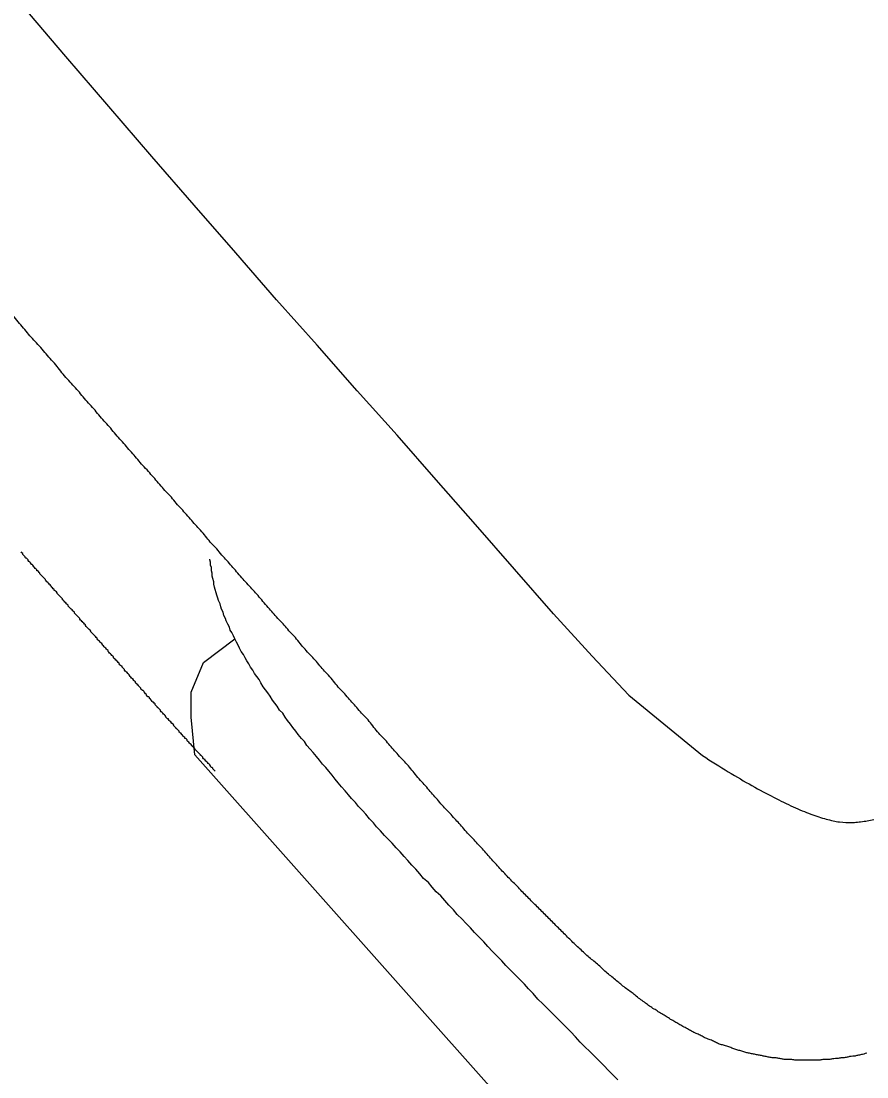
# Model space of a CAD drawing. Extents: x 6707406 to 6714471, y 1868570 to 1872341.
# Drawn here: x 6714232.56 to 6714257.36, y 1870365.23 to 1870396.2 of the extents above; entities that cross this region are included whole.
import ezdxf

# ---------------------------------------------------------------- set-up
doc = ezdxf.new("R2010")
doc.units = 0
doc.layers.add('Nongeo Data(60)', color=7, linetype='Continuous')

msp = doc.modelspace()

# ---------------------------------------------------------------- linework, layer by layer
at = {"layer": 'Nongeo Data(60)'}
for p, q in [((6714237.908, 1870377.392), (6714238.827, 1870378.081)), ((6714237.541, 1870376.519), (6714237.908, 1870377.392)), ((6714237.541, 1870376.519), (6714237.541, 1870376.519)), ((6714237.541, 1870375.784), (6714237.541, 1870376.519)), ((6714250.379, 1870376.427), (6714252.538, 1870374.659)), ((6714237.656, 1870374.682), (6714237.541, 1870375.784)), ((6714262.114, 1870347.169), (6714237.656, 1870374.682))]:
    msp.add_line(p, q, dxfattribs=at)
for points in [[(6714250.379, 1870376.427), (6714249.3, 1870377.576), (6714248.174, 1870378.816), (6714247.026, 1870380.125), (6714245.878, 1870381.434), (6714244.729, 1870382.743), (6714243.581, 1870384.052), (6714242.41, 1870385.361), (6714241.238, 1870386.693), (6714240.044, 1870388.025), (6714238.85, 1870389.403), (6714237.633, 1870390.804), (6714236.393, 1870392.228), (6714235.13, 1870393.698), (6714233.866, 1870395.167), (6714232.58, 1870396.683)], [(6714233.706, 1870379.321), (6714233.683, 1870379.344), (6714233.66, 1870379.367), (6714233.637, 1870379.39), (6714233.614, 1870379.413), (6714233.614, 1870379.436), (6714233.591, 1870379.459), (6714233.568, 1870379.482), (6714233.545, 1870379.505), (6714233.522, 1870379.505), (6714233.522, 1870379.528), (6714233.499, 1870379.551), (6714233.476, 1870379.574), (6714233.453, 1870379.597), (6714233.453, 1870379.62), (6714233.43, 1870379.642), (6714233.407, 1870379.665), (6714233.384, 1870379.688), (6714233.361, 1870379.711), (6714233.361, 1870379.711), (6714233.338, 1870379.734), (6714233.315, 1870379.757), (6714233.292, 1870379.78), (6714233.269, 1870379.803), (6714233.269, 1870379.826), (6714233.246, 1870379.849), (6714233.223, 1870379.872), (6714233.2, 1870379.895), (6714233.2, 1870379.895), (6714233.177, 1870379.918), (6714233.155, 1870379.941), (6714233.132, 1870379.964), (6714233.109, 1870379.987), (6714233.109, 1870380.01), (6714233.086, 1870380.033), (6714233.063, 1870380.056), (6714233.04, 1870380.079), (6714233.017, 1870380.079), (6714233.017, 1870380.102), (6714232.994, 1870380.125), (6714232.971, 1870380.148), (6714232.948, 1870380.171), (6714232.925, 1870380.194), (6714232.925, 1870380.217), (6714232.902, 1870380.24), (6714232.879, 1870380.263), (6714232.856, 1870380.263), (6714232.856, 1870380.286), (6714232.833, 1870380.308), (6714232.81, 1870380.331), (6714232.787, 1870380.354), (6714232.764, 1870380.377), (6714232.764, 1870380.4), (6714232.741, 1870380.423), (6714232.718, 1870380.446), (6714232.695, 1870380.446), (6714232.672, 1870380.469), (6714232.672, 1870380.492), (6714232.649, 1870380.515), (6714232.626, 1870380.538), (6714232.603, 1870380.561), (6714232.603, 1870380.584), (6714232.58, 1870380.607), (6714232.557, 1870380.63)], [(6714239.172, 1870377.438), (6714239.126, 1870377.53), (6714239.08, 1870377.621), (6714239.011, 1870377.713), (6714238.965, 1870377.805), (6714238.919, 1870377.897), (6714238.873, 1870377.989), (6714238.827, 1870378.081), (6714238.781, 1870378.173), (6714238.735, 1870378.265), (6714238.689, 1870378.333), (6714238.666, 1870378.425), (6714238.62, 1870378.517), (6714238.574, 1870378.609), (6714238.551, 1870378.678), (6714238.506, 1870378.77), (6714238.483, 1870378.862), (6714238.437, 1870378.953), (6714238.414, 1870379.022), (6714238.391, 1870379.114), (6714238.345, 1870379.206), (6714238.322, 1870379.275), (6714238.299, 1870379.367), (6714238.276, 1870379.436), (6714238.253, 1870379.528), (6714238.23, 1870379.597), (6714238.207, 1870379.688), (6714238.207, 1870379.757), (6714238.184, 1870379.849), (6714238.161, 1870379.918), (6714238.161, 1870380.01), (6714238.138, 1870380.079), (6714238.138, 1870380.171), (6714238.115, 1870380.24), (6714238.115, 1870380.331), (6714238.092, 1870380.4), (6714238.092, 1870380.423)], [(6714234.854, 1870378.012), (6714234.831, 1870378.035), (6714234.808, 1870378.058), (6714234.785, 1870378.081), (6714234.785, 1870378.104), (6714234.762, 1870378.127), (6714234.739, 1870378.15), (6714234.716, 1870378.173), (6714234.693, 1870378.196), (6714234.693, 1870378.196), (6714234.67, 1870378.219), (6714234.647, 1870378.242), (6714234.624, 1870378.265), (6714234.601, 1870378.287), (6714234.601, 1870378.31), (6714234.578, 1870378.333), (6714234.555, 1870378.356), (6714234.532, 1870378.379), (6714234.532, 1870378.379), (6714234.509, 1870378.402), (6714234.487, 1870378.425), (6714234.464, 1870378.448), (6714234.441, 1870378.471), (6714234.441, 1870378.494), (6714234.418, 1870378.517), (6714234.395, 1870378.54), (6714234.372, 1870378.563), (6714234.372, 1870378.586), (6714234.349, 1870378.586), (6714234.326, 1870378.609), (6714234.303, 1870378.632), (6714234.28, 1870378.655), (6714234.28, 1870378.678), (6714234.257, 1870378.701), (6714234.234, 1870378.724), (6714234.211, 1870378.747), (6714234.188, 1870378.77), (6714234.188, 1870378.77), (6714234.165, 1870378.793), (6714234.142, 1870378.816), (6714234.119, 1870378.839), (6714234.119, 1870378.862), (6714234.096, 1870378.885), (6714234.073, 1870378.908), (6714234.05, 1870378.931), (6714234.027, 1870378.953), (6714234.027, 1870378.953), (6714234.004, 1870378.976), (6714233.981, 1870378.999), (6714233.958, 1870379.022), (6714233.935, 1870379.045), (6714233.935, 1870379.068), (6714233.912, 1870379.091), (6714233.889, 1870379.114), (6714233.866, 1870379.137), (6714233.866, 1870379.137), (6714233.843, 1870379.16), (6714233.821, 1870379.183), (6714233.798, 1870379.206), (6714233.775, 1870379.229), (6714233.775, 1870379.252), (6714233.752, 1870379.275), (6714233.729, 1870379.298), (6714233.706, 1870379.321), (6714233.706, 1870379.321)], [(6714236.002, 1870376.726), (6714235.979, 1870376.726), (6714235.956, 1870376.749), (6714235.933, 1870376.772), (6714235.91, 1870376.795), (6714235.91, 1870376.818), (6714235.887, 1870376.841), (6714235.864, 1870376.864), (6714235.842, 1870376.887), (6714235.842, 1870376.91), (6714235.819, 1870376.91), (6714235.796, 1870376.933), (6714235.773, 1870376.955), (6714235.75, 1870376.978), (6714235.75, 1870377.001), (6714235.727, 1870377.024), (6714235.704, 1870377.047), (6714235.681, 1870377.07), (6714235.681, 1870377.093), (6714235.658, 1870377.093), (6714235.635, 1870377.116), (6714235.612, 1870377.139), (6714235.589, 1870377.162), (6714235.589, 1870377.185), (6714235.566, 1870377.208), (6714235.543, 1870377.231), (6714235.52, 1870377.254), (6714235.52, 1870377.277), (6714235.497, 1870377.277), (6714235.474, 1870377.3), (6714235.451, 1870377.323), (6714235.428, 1870377.346), (6714235.428, 1870377.369), (6714235.405, 1870377.392), (6714235.382, 1870377.415), (6714235.359, 1870377.438), (6714235.359, 1870377.461), (6714235.336, 1870377.461), (6714235.313, 1870377.484), (6714235.29, 1870377.507), (6714235.267, 1870377.53), (6714235.267, 1870377.553), (6714235.244, 1870377.576), (6714235.221, 1870377.599), (6714235.198, 1870377.621), (6714235.176, 1870377.644), (6714235.176, 1870377.644), (6714235.153, 1870377.667), (6714235.13, 1870377.69), (6714235.107, 1870377.713), (6714235.107, 1870377.736), (6714235.084, 1870377.759), (6714235.061, 1870377.782), (6714235.038, 1870377.805), (6714235.015, 1870377.828), (6714235.015, 1870377.828), (6714234.992, 1870377.851), (6714234.969, 1870377.874), (6714234.946, 1870377.897), (6714234.946, 1870377.92), (6714234.923, 1870377.943), (6714234.9, 1870377.966), (6714234.877, 1870377.989), (6714234.854, 1870378.012), (6714234.854, 1870378.012)], [(6714245.097, 1870370.272), (6714244.982, 1870370.41), (6714244.867, 1870370.548), (6714244.729, 1870370.663), (6714244.614, 1870370.801), (6714244.5, 1870370.938), (6714244.362, 1870371.053), (6714244.247, 1870371.191), (6714244.132, 1870371.329), (6714244.017, 1870371.444), (6714243.903, 1870371.581), (6714243.788, 1870371.696), (6714243.673, 1870371.834), (6714243.558, 1870371.949), (6714243.443, 1870372.087), (6714243.328, 1870372.202), (6714243.214, 1870372.316), (6714243.099, 1870372.454), (6714242.984, 1870372.569), (6714242.892, 1870372.684), (6714242.777, 1870372.799), (6714242.662, 1870372.936), (6714242.571, 1870373.051), (6714242.456, 1870373.166), (6714242.364, 1870373.281), (6714242.249, 1870373.396), (6714242.157, 1870373.511), (6714242.065, 1870373.625), (6714241.95, 1870373.74), (6714241.859, 1870373.855), (6714241.767, 1870373.97), (6714241.675, 1870374.085), (6714241.583, 1870374.2), (6714241.491, 1870374.314), (6714241.399, 1870374.406), (6714241.307, 1870374.521), (6714241.216, 1870374.636), (6714241.124, 1870374.751), (6714241.032, 1870374.843), (6714240.94, 1870374.957), (6714240.871, 1870375.072), (6714240.779, 1870375.164), (6714240.687, 1870375.279), (6714240.618, 1870375.371), (6714240.527, 1870375.486), (6714240.458, 1870375.578), (6714240.366, 1870375.692), (6714240.297, 1870375.784), (6714240.228, 1870375.899), (6714240.136, 1870375.991), (6714240.067, 1870376.106), (6714239.998, 1870376.198), (6714239.929, 1870376.289), (6714239.861, 1870376.404), (6714239.792, 1870376.496), (6714239.723, 1870376.588), (6714239.654, 1870376.68), (6714239.585, 1870376.795), (6714239.539, 1870376.887), (6714239.47, 1870376.978), (6714239.401, 1870377.07), (6714239.355, 1870377.162), (6714239.286, 1870377.254), (6714239.24, 1870377.346), (6714239.172, 1870377.438)], [(6714237.128, 1870375.44), (6714237.105, 1870375.44), (6714237.105, 1870375.463), (6714237.082, 1870375.486), (6714237.059, 1870375.509), (6714237.036, 1870375.532), (6714237.036, 1870375.555), (6714237.013, 1870375.578), (6714236.99, 1870375.6), (6714236.967, 1870375.6), (6714236.967, 1870375.623), (6714236.944, 1870375.646), (6714236.921, 1870375.669), (6714236.898, 1870375.692), (6714236.875, 1870375.715), (6714236.875, 1870375.738), (6714236.852, 1870375.738), (6714236.829, 1870375.761), (6714236.806, 1870375.784), (6714236.806, 1870375.807), (6714236.783, 1870375.83), (6714236.76, 1870375.853), (6714236.737, 1870375.876), (6714236.714, 1870375.899), (6714236.714, 1870375.899), (6714236.691, 1870375.922), (6714236.668, 1870375.945), (6714236.645, 1870375.968), (6714236.645, 1870375.991), (6714236.622, 1870376.014), (6714236.599, 1870376.037), (6714236.576, 1870376.06), (6714236.553, 1870376.06), (6714236.553, 1870376.083), (6714236.53, 1870376.106), (6714236.508, 1870376.129), (6714236.485, 1870376.152), (6714236.485, 1870376.175), (6714236.462, 1870376.198), (6714236.439, 1870376.221), (6714236.416, 1870376.221), (6714236.393, 1870376.244), (6714236.393, 1870376.266), (6714236.37, 1870376.289), (6714236.347, 1870376.312), (6714236.324, 1870376.335), (6714236.324, 1870376.358), (6714236.301, 1870376.381), (6714236.278, 1870376.381), (6714236.255, 1870376.404), (6714236.232, 1870376.427), (6714236.232, 1870376.45), (6714236.209, 1870376.473), (6714236.186, 1870376.496), (6714236.163, 1870376.519), (6714236.163, 1870376.542), (6714236.14, 1870376.565), (6714236.117, 1870376.565), (6714236.094, 1870376.588), (6714236.071, 1870376.611), (6714236.071, 1870376.634), (6714236.048, 1870376.657), (6714236.025, 1870376.68), (6714236.002, 1870376.703), (6714236.002, 1870376.726)], [(6714238.253, 1870374.2), (6714238.253, 1870374.2), (6714238.23, 1870374.223), (6714238.207, 1870374.245), (6714238.184, 1870374.268), (6714238.184, 1870374.291), (6714238.161, 1870374.314), (6714238.138, 1870374.314), (6714238.115, 1870374.337), (6714238.115, 1870374.36), (6714238.092, 1870374.383), (6714238.069, 1870374.406), (6714238.046, 1870374.429), (6714238.046, 1870374.429), (6714238.023, 1870374.452), (6714238, 1870374.475), (6714237.977, 1870374.498), (6714237.954, 1870374.521), (6714237.954, 1870374.544), (6714237.931, 1870374.544), (6714237.908, 1870374.567), (6714237.885, 1870374.59), (6714237.885, 1870374.613), (6714237.863, 1870374.636), (6714237.84, 1870374.659), (6714237.817, 1870374.659), (6714237.817, 1870374.682), (6714237.794, 1870374.705), (6714237.771, 1870374.728), (6714237.748, 1870374.751), (6714237.725, 1870374.774), (6714237.725, 1870374.774), (6714237.702, 1870374.797), (6714237.679, 1870374.82), (6714237.656, 1870374.843), (6714237.656, 1870374.866), (6714237.633, 1870374.889), (6714237.61, 1870374.912), (6714237.587, 1870374.912), (6714237.587, 1870374.934), (6714237.564, 1870374.957), (6714237.541, 1870374.98), (6714237.518, 1870375.003), (6714237.495, 1870375.026), (6714237.495, 1870375.026), (6714237.472, 1870375.049), (6714237.449, 1870375.072), (6714237.426, 1870375.095), (6714237.426, 1870375.118), (6714237.403, 1870375.141), (6714237.38, 1870375.164), (6714237.357, 1870375.164), (6714237.357, 1870375.187), (6714237.334, 1870375.21), (6714237.311, 1870375.233), (6714237.288, 1870375.256), (6714237.265, 1870375.279), (6714237.265, 1870375.302), (6714237.242, 1870375.302), (6714237.219, 1870375.325), (6714237.196, 1870375.348), (6714237.196, 1870375.371), (6714237.174, 1870375.394), (6714237.151, 1870375.417), (6714237.128, 1870375.44)], [(6714250.057, 1870365.151), (6714249.92, 1870365.289), (6714249.782, 1870365.427), (6714249.644, 1870365.564), (6714249.506, 1870365.702), (6714249.368, 1870365.84), (6714249.231, 1870365.978), (6714249.093, 1870366.116), (6714248.955, 1870366.253), (6714248.817, 1870366.414), (6714248.679, 1870366.552), (6714248.542, 1870366.69), (6714248.404, 1870366.828), (6714248.266, 1870366.965), (6714248.128, 1870367.103), (6714247.99, 1870367.241), (6714247.853, 1870367.379), (6714247.715, 1870367.516), (6714247.577, 1870367.677), (6714247.439, 1870367.815), (6714247.324, 1870367.953), (6714247.187, 1870368.091), (6714247.049, 1870368.228), (6714246.911, 1870368.366), (6714246.773, 1870368.504), (6714246.658, 1870368.642), (6714246.521, 1870368.78), (6714246.383, 1870368.917), (6714246.245, 1870369.055), (6714246.13, 1870369.193), (6714245.992, 1870369.331), (6714245.855, 1870369.469), (6714245.74, 1870369.606), (6714245.602, 1870369.744), (6714245.487, 1870369.859), (6714245.349, 1870369.997), (6714245.235, 1870370.135), (6714245.097, 1870370.272)]]:
    msp.add_lwpolyline(points, dxfattribs=at)
for points, degree in [([(6714252.538, 1870374.659), (6714255.684, 1870372.638), (6714258.095, 1870372.753), (6714260.346, 1870374.223), (6714262.895, 1870376.703), (6714266.685, 1870380.492), (6714270.428, 1870384.465), (6714271.048, 1870386.739), (6714270.956, 1870388.691), (6714270.244, 1870390.965)], 2), ([(6714245.235, 1870372.845), (6714245.189, 1870372.913), (6714245.097, 1870373.005), (6714244.936, 1870373.166), (6714244.798, 1870373.327), (6714244.66, 1870373.488), (6714244.523, 1870373.648), (6714244.385, 1870373.809), (6714244.224, 1870373.97), (6714244.086, 1870374.154), (6714243.948, 1870374.314), (6714243.811, 1870374.475), (6714243.65, 1870374.636), (6714243.512, 1870374.797), (6714243.374, 1870374.957), (6714243.236, 1870375.118), (6714243.076, 1870375.279), (6714242.938, 1870375.44), (6714242.8, 1870375.623), (6714242.662, 1870375.784), (6714242.502, 1870375.945), (6714242.364, 1870376.106), (6714242.226, 1870376.266), (6714242.088, 1870376.427), (6714241.927, 1870376.588), (6714241.79, 1870376.749), (6714241.652, 1870376.933), (6714241.491, 1870377.093), (6714241.353, 1870377.254), (6714241.215, 1870377.415), (6714241.078, 1870377.575), (6714240.917, 1870377.736), (6714240.779, 1870377.897), (6714240.641, 1870378.081), (6714240.481, 1870378.242), (6714240.343, 1870378.402), (6714240.205, 1870378.563), (6714240.044, 1870378.724), (6714239.906, 1870378.885), (6714239.769, 1870379.045), (6714239.608, 1870379.229), (6714239.47, 1870379.39), (6714239.332, 1870379.551), (6714239.171, 1870379.711), (6714239.034, 1870379.872), (6714238.873, 1870380.056), (6714238.735, 1870380.217), (6714238.597, 1870380.377), (6714238.437, 1870380.538), (6714238.299, 1870380.722), (6714238.138, 1870380.883), (6714238, 1870381.043), (6714237.862, 1870381.227), (6714237.702, 1870381.388), (6714237.564, 1870381.549), (6714237.403, 1870381.732), (6714237.265, 1870381.893), (6714237.105, 1870382.054), (6714236.967, 1870382.238), (6714236.806, 1870382.398), (6714236.668, 1870382.559), (6714236.507, 1870382.743), (6714236.37, 1870382.904), (6714236.209, 1870383.087), (6714236.048, 1870383.248), (6714235.91, 1870383.432), (6714235.75, 1870383.593), (6714235.612, 1870383.776), (6714235.451, 1870383.937), (6714235.29, 1870384.121), (6714235.152, 1870384.305), (6714234.992, 1870384.465), (6714234.831, 1870384.649), (6714234.693, 1870384.833), (6714234.532, 1870384.994), (6714234.372, 1870385.177), (6714234.234, 1870385.361), (6714234.073, 1870385.522), (6714233.912, 1870385.705), (6714233.752, 1870385.889), (6714233.614, 1870386.073), (6714233.453, 1870386.257), (6714233.292, 1870386.44), (6714233.132, 1870386.624), (6714232.971, 1870386.808), (6714232.81, 1870386.969), (6714232.672, 1870387.152), (6714232.511, 1870387.336), (6714232.351, 1870387.52), (6714232.19, 1870387.726), (6714232.029, 1870387.91), (6714231.868, 1870388.094), (6714231.708, 1870388.278), (6714231.547, 1870388.461), (6714231.409, 1870388.645), (6714231.248, 1870388.829), (6714231.088, 1870389.013), (6714230.927, 1870389.196), (6714230.766, 1870389.403), (6714230.651, 1870389.518), (6714230.605, 1870389.587)], 3), ([(6714257.36, 1870365.932), (6714257.292, 1870365.909), (6714257.2, 1870365.886), (6714257.085, 1870365.863), (6714256.993, 1870365.84), (6714256.901, 1870365.84), (6714256.809, 1870365.817), (6714256.694, 1870365.794), (6714256.603, 1870365.794), (6714256.488, 1870365.771), (6714256.396, 1870365.771), (6714256.304, 1870365.748), (6714256.189, 1870365.748), (6714256.097, 1870365.748), (6714255.982, 1870365.725), (6714255.891, 1870365.725), (6714255.776, 1870365.725), (6714255.661, 1870365.725), (6714255.569, 1870365.725), (6714255.454, 1870365.725), (6714255.34, 1870365.725), (6714255.248, 1870365.725), (6714255.133, 1870365.748), (6714255.018, 1870365.748), (6714254.903, 1870365.748), (6714254.811, 1870365.771), (6714254.696, 1870365.794), (6714254.582, 1870365.794), (6714254.467, 1870365.817), (6714254.352, 1870365.84), (6714254.237, 1870365.863), (6714254.122, 1870365.886), (6714254.007, 1870365.909), (6714253.893, 1870365.932), (6714253.778, 1870365.955), (6714253.663, 1870366.001), (6714253.548, 1870366.024), (6714253.433, 1870366.07), (6714253.318, 1870366.116), (6714253.181, 1870366.161), (6714253.066, 1870366.184), (6714252.951, 1870366.23), (6714252.836, 1870366.299), (6714252.698, 1870366.345), (6714252.584, 1870366.391), (6714252.469, 1870366.46), (6714252.354, 1870366.506), (6714252.216, 1870366.575), (6714252.101, 1870366.644), (6714251.963, 1870366.713), (6714251.849, 1870366.782), (6714251.734, 1870366.85), (6714251.596, 1870366.919), (6714251.481, 1870367.011), (6714251.343, 1870367.08), (6714251.206, 1870367.172), (6714251.091, 1870367.241), (6714250.953, 1870367.333), (6714250.838, 1870367.425), (6714250.7, 1870367.516), (6714250.563, 1870367.631), (6714250.448, 1870367.723), (6714250.31, 1870367.815), (6714250.172, 1870367.93), (6714250.057, 1870368.022), (6714249.92, 1870368.137), (6714249.782, 1870368.251), (6714249.644, 1870368.366), (6714249.529, 1870368.481), (6714249.391, 1870368.596), (6714249.254, 1870368.711), (6714249.116, 1870368.825), (6714248.978, 1870368.963), (6714248.84, 1870369.078), (6714248.702, 1870369.216), (6714248.588, 1870369.331), (6714248.45, 1870369.469), (6714248.312, 1870369.606), (6714248.174, 1870369.744), (6714248.036, 1870369.882), (6714247.899, 1870370.02), (6714247.761, 1870370.158), (6714247.623, 1870370.295), (6714247.485, 1870370.433), (6714247.347, 1870370.571), (6714247.21, 1870370.709), (6714247.072, 1870370.869), (6714246.911, 1870371.007), (6714246.773, 1870371.168), (6714246.635, 1870371.306), (6714246.498, 1870371.467), (6714246.36, 1870371.604), (6714246.222, 1870371.765), (6714246.084, 1870371.926), (6714245.946, 1870372.064), (6714245.809, 1870372.225), (6714245.648, 1870372.385), (6714245.51, 1870372.546), (6714245.372, 1870372.707), (6714245.28, 1870372.799), (6714245.235, 1870372.845)], 3)]:
    msp.add_open_spline(points, degree=degree, dxfattribs=at)

doc.saveas('drawing.dxf')
